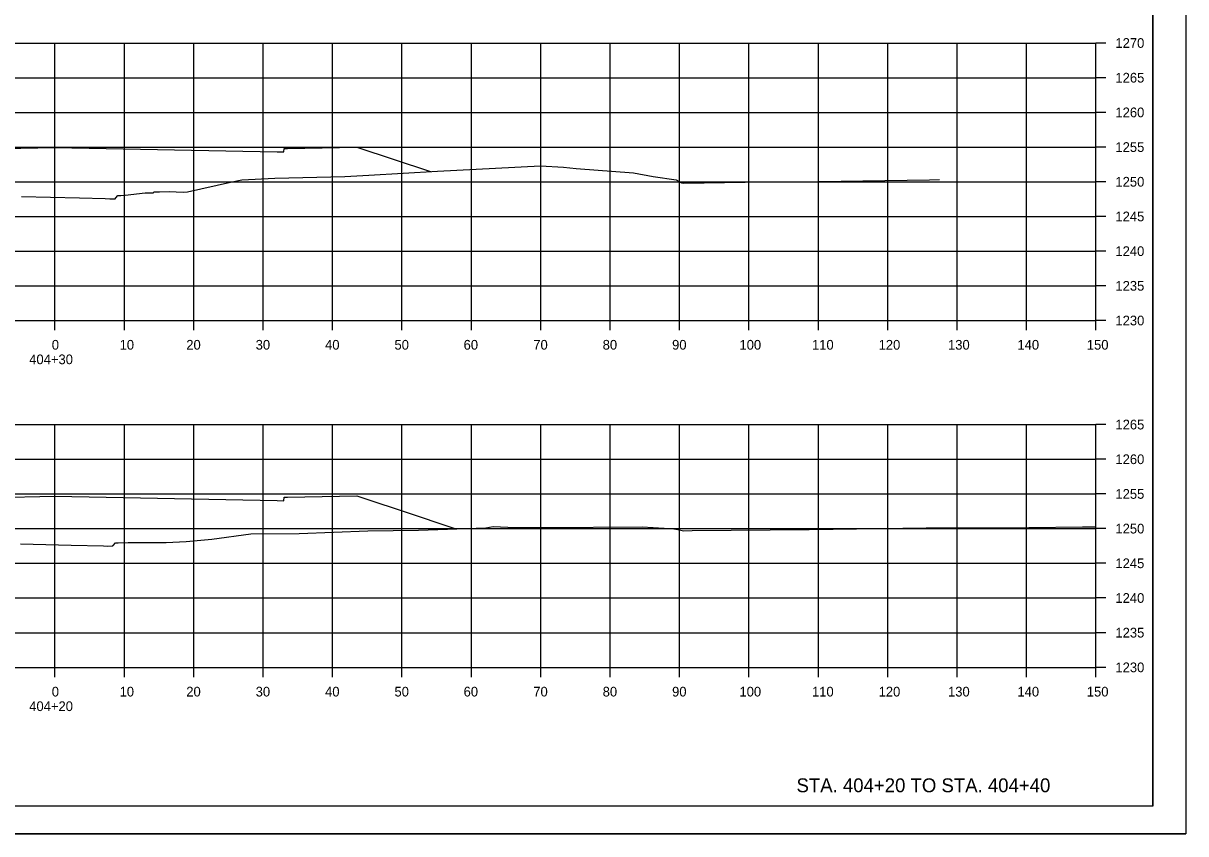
# Model space of a CAD drawing. Extents: x -70 to 701944, y -4 to 666871.
# Drawn here: x 669211.5 to 669379, y 662208.9 to 662325.7 of the extents above; entities that cross this region are included whole.
import ezdxf

# ---------------------------------------------------------------- set-up
doc = ezdxf.new("R2010")
doc.units = 0
for name, color, linetype in [('R_Axis', 7, 'Continuous'), ('R_Axis Annot', 7, 'Continuous'), ('R_Border', 7, 'Continuous'), ('R_Draft', 7, 'Continuous'), ('R_Exist Surface', 7, 'Continuous'), ('R_Fin Surface', 7, 'Continuous'), ('R_Grid', 7, 'Continuous'), ('R_No Plot', 7, 'Continuous')]:
    doc.layers.add(name, color=color, linetype=linetype)

msp = doc.modelspace()

# ---------------------------------------------------------------- linework, layer by layer
at = {"layer": 'R_Axis'}
for p, q in [((669366.07, 662282.88), (669366.07, 662322.88)), ((669367.47, 662322.88), (669366.07, 662322.88)), ((669367.47, 662317.88), (669366.07, 662317.88)), ((669367.47, 662312.88), (669366.07, 662312.88)), ((669367.47, 662307.88), (669366.07, 662307.88)), ((669367.47, 662302.88), (669366.07, 662302.88)), ((669367.47, 662297.88), (669366.07, 662297.88)), ((669367.47, 662292.88), (669366.07, 662292.88)), ((669367.47, 662287.88), (669366.07, 662287.88)), ((669066.07, 662282.88), (669366.07, 662282.88)), ((669216.07, 662281.48), (669216.07, 662282.88)), ((669226.07, 662281.48), (669226.07, 662282.88)), ((669236.07, 662281.48), (669236.07, 662282.88)), ((669246.07, 662281.48), (669246.07, 662282.88)), ((669256.07, 662281.48), (669256.07, 662282.88)), ((669266.07, 662281.48), (669266.07, 662282.88)), ((669276.07, 662281.48), (669276.07, 662282.88)), ((669286.07, 662281.48), (669286.07, 662282.88)), ((669296.07, 662281.48), (669296.07, 662282.88)), ((669306.07, 662281.48), (669306.07, 662282.88)), ((669316.07, 662281.48), (669316.07, 662282.88)), ((669326.07, 662281.48), (669326.07, 662282.88)), ((669336.07, 662281.48), (669336.07, 662282.88)), ((669346.07, 662281.48), (669346.07, 662282.88)), ((669356.07, 662281.48), (669356.07, 662282.88)), ((669366.07, 662281.48), (669366.07, 662282.88)), ((669367.47, 662282.88), (669366.07, 662282.88)), ((669366.07, 662232.88), (669366.07, 662267.88)), ((669367.47, 662267.88), (669366.07, 662267.88)), ((669367.47, 662262.88), (669366.07, 662262.88)), ((669367.47, 662257.88), (669366.07, 662257.88)), ((669367.47, 662252.88), (669366.07, 662252.88)), ((669367.47, 662247.88), (669366.07, 662247.88)), ((669367.47, 662242.88), (669366.07, 662242.88)), ((669367.47, 662237.88), (669366.07, 662237.88)), ((669066.07, 662232.88), (669366.07, 662232.88)), ((669216.07, 662231.48), (669216.07, 662232.88)), ((669226.07, 662231.48), (669226.07, 662232.88)), ((669236.07, 662231.48), (669236.07, 662232.88)), ((669246.07, 662231.48), (669246.07, 662232.88)), ((669256.07, 662231.48), (669256.07, 662232.88)), ((669266.07, 662231.48), (669266.07, 662232.88)), ((669276.07, 662231.48), (669276.07, 662232.88)), ((669286.07, 662231.48), (669286.07, 662232.88)), ((669296.07, 662231.48), (669296.07, 662232.88)), ((669306.07, 662231.48), (669306.07, 662232.88)), ((669316.07, 662231.48), (669316.07, 662232.88)), ((669326.07, 662231.48), (669326.07, 662232.88)), ((669336.07, 662231.48), (669336.07, 662232.88)), ((669346.07, 662231.48), (669346.07, 662232.88)), ((669356.07, 662231.48), (669356.07, 662232.88)), ((669366.07, 662231.48), (669366.07, 662232.88)), ((669367.47, 662232.88), (669366.07, 662232.88))]:
    msp.add_line(p, q, dxfattribs=at)
at = {"layer": 'R_Border'}
for q in [(669374.25, 662418.34), (669058.07, 662212.88)]:
    msp.add_line((669374.25, 662212.88), q, dxfattribs=at)
at = {"layer": 'R_Exist Surface'}
for points in [[(669211.27, 662300.76), (669219.59, 662300.55), (669223.3, 662300.46), (669223.99, 662300.42), (669224.55, 662300.42), (669224.72, 662300.41), (669224.82, 662300.54), (669225.14, 662300.91), (669225.23, 662300.9), (669225.55, 662300.9), (669226.17, 662300.94), (669229.09, 662301.27), (669230.26, 662301.29), (669230.28, 662301.34), (669230.31, 662301.43), (669231.13, 662301.45), (669232.53, 662301.49), (669234.53, 662301.36), (669235.18, 662301.41), (669241.37, 662302.83), (669242.98, 662303.15), (669247.75, 662303.4), (669257.85, 662303.65), (669261.3, 662303.85), (669271.17, 662304.41), (669279.56, 662304.86), (669286.05, 662305.17), (669289.36, 662305), (669291.15, 662304.8), (669299.43, 662304.17), (669302.25, 662303.66), (669305.59, 662303.14), (669306.36, 662302.73), (669306.66, 662302.67), (669318.44, 662302.85), (669323.01, 662302.89), (669335.63, 662303.08), (669342.06, 662303.16), (669343.53, 662303.19)], [(669211.08, 662250.69), (669218.38, 662250.51), (669223.04, 662250.4), (669223.65, 662250.36), (669224.31, 662250.38), (669224.42, 662250.38), (669224.47, 662250.44), (669224.8, 662250.83), (669224.85, 662250.83), (669225.17, 662250.84), (669226.63, 662250.87), (669229.07, 662250.88), (669230.42, 662250.87), (669232.07, 662250.9), (669234.98, 662251.01), (669238.68, 662251.35), (669244.27, 662252.11), (669251.24, 662252.2), (669261.17, 662252.56), (669268.43, 662252.66), (669278.14, 662253), (669279.23, 662253.19), (669281.34, 662253.09), (669286.62, 662253.02), (669300.68, 662253.12), (669303.86, 662252.95), (669304.93, 662252.9), (669305.55, 662252.8), (669305.59, 662252.78), (669306.66, 662252.58), (669307.9, 662252.6), (669324.73, 662252.76), (669328.18, 662252.81), (669341.59, 662252.98), (669350.27, 662253.01), (669356.4, 662253.06), (669364.13, 662253.12), (669366.07, 662253.13)]]:
    msp.add_lwpolyline(points, dxfattribs=at)
at = {"layer": 'R_Fin Surface'}
for points in [[(669193.93, 662307.39), (669216.07, 662307.84), (669248.07, 662307.2), (669249.07, 662307.18), (669249.08, 662307.68), (669249.58, 662307.68), (669254.58, 662307.78), (669259.58, 662307.88), (669270.16, 662304.35)], [(669207.3, 662257.39), (669216.07, 662257.57), (669248.07, 662256.93), (669249.07, 662256.91), (669249.08, 662257.41), (669249.58, 662257.41), (669254.58, 662257.51), (669259.58, 662257.61), (669267.85, 662254.85), (669269.42, 662254.32), (669270.68, 662253.9), (669273.85, 662252.85)]]:
    msp.add_lwpolyline(points, dxfattribs=at)
at = {"layer": 'R_Grid'}
for p, q in [((669066.07, 662322.88), (669366.07, 662322.88)), ((669216.07, 662282.88), (669216.07, 662322.88)), ((669226.07, 662282.88), (669226.07, 662322.88)), ((669236.07, 662282.88), (669236.07, 662322.88)), ((669246.07, 662282.88), (669246.07, 662322.88)), ((669256.07, 662282.88), (669256.07, 662322.88)), ((669266.07, 662282.88), (669266.07, 662322.88)), ((669276.07, 662282.88), (669276.07, 662322.88)), ((669286.07, 662282.88), (669286.07, 662322.88)), ((669296.07, 662282.88), (669296.07, 662322.88)), ((669306.07, 662282.88), (669306.07, 662322.88)), ((669316.07, 662282.88), (669316.07, 662322.88)), ((669326.07, 662282.88), (669326.07, 662322.88)), ((669336.07, 662282.88), (669336.07, 662322.88)), ((669346.07, 662282.88), (669346.07, 662322.88)), ((669356.07, 662282.88), (669356.07, 662322.88)), ((669366.07, 662282.88), (669366.07, 662322.88)), ((669066.07, 662317.88), (669366.07, 662317.88)), ((669066.07, 662312.88), (669366.07, 662312.88)), ((669066.07, 662307.88), (669366.07, 662307.88)), ((669066.07, 662302.88), (669366.07, 662302.88)), ((669066.07, 662297.88), (669366.07, 662297.88)), ((669066.07, 662292.88), (669366.07, 662292.88)), ((669066.07, 662287.88), (669366.07, 662287.88)), ((669066.07, 662282.88), (669366.07, 662282.88)), ((669066.07, 662267.88), (669366.07, 662267.88)), ((669216.07, 662232.88), (669216.07, 662267.88)), ((669226.07, 662232.88), (669226.07, 662267.88)), ((669236.07, 662232.88), (669236.07, 662267.88)), ((669246.07, 662232.88), (669246.07, 662267.88)), ((669256.07, 662232.88), (669256.07, 662267.88)), ((669266.07, 662232.88), (669266.07, 662267.88)), ((669276.07, 662232.88), (669276.07, 662267.88)), ((669286.07, 662232.88), (669286.07, 662267.88)), ((669296.07, 662232.88), (669296.07, 662267.88)), ((669306.07, 662232.88), (669306.07, 662267.88)), ((669316.07, 662232.88), (669316.07, 662267.88)), ((669326.07, 662232.88), (669326.07, 662267.88)), ((669336.07, 662232.88), (669336.07, 662267.88)), ((669346.07, 662232.88), (669346.07, 662267.88)), ((669356.07, 662232.88), (669356.07, 662267.88)), ((669366.07, 662232.88), (669366.07, 662267.88)), ((669066.07, 662262.88), (669366.07, 662262.88)), ((669066.07, 662257.88), (669366.07, 662257.88)), ((669066.07, 662252.88), (669366.07, 662252.88)), ((669066.07, 662247.88), (669366.07, 662247.88)), ((669066.07, 662242.88), (669366.07, 662242.88)), ((669066.07, 662237.88), (669366.07, 662237.88)), ((669066.07, 662232.88), (669366.07, 662232.88))]:
    msp.add_line(p, q, dxfattribs=at)
at = {"layer": 'R_No Plot'}
msp.add_line((669045.67, 662208.9), (669379, 662208.9), dxfattribs=at)
for points in [[(669045.66, 662422.23), (669379, 662422.23), (669379, 662208.89), (669045.66, 662208.89)], [(669291.99, 662418.34), (669291.99, 662408.46), (669327.72, 662408.46), (669327.72, 662405.54), (669350.92, 662405.54), (669350.92, 662381.2), (669374.25, 662381.2), (669374.25, 662212.88), (669058.07, 662212.88), (669058.07, 662418.34)]]:
    msp.add_lwpolyline(points, close=True, dxfattribs=at)

# ---------------------------------------------------------------- texts
at = {"layer": 'R_Axis Annot'}
for s, p in [('1270', (669368.87, 662322.18)), ('1265', (669368.87, 662317.18)), ('1260', (669368.87, 662312.18)), ('1255', (669368.87, 662307.18)), ('1250', (669368.87, 662302.18)), ('1245', (669368.87, 662297.18)), ('1240', (669368.87, 662292.18)), ('1235', (669368.87, 662287.18)), ('1230', (669368.87, 662282.18)), ('0', (669215.61, 662278.68)), ('10', (669225.38, 662278.68)), ('20', (669234.99, 662278.68)), ('30', (669244.99, 662278.68)), ('40', (669254.99, 662278.68)), ('50', (669264.99, 662278.68)), ('60', (669274.95, 662278.68)), ('70', (669284.99, 662278.68)), ('80', (669294.99, 662278.68)), ('90', (669304.99, 662278.68)), ('100', (669314.7, 662278.68)), ('110', (669325.15, 662278.68)), ('120', (669334.75, 662278.68)), ('130', (669344.75, 662278.68)), ('140', (669354.75, 662278.68)), ('150', (669364.75, 662278.68)), ('404+30', (669212.36, 662276.58)), ('1265', (669368.87, 662267.18)), ('1260', (669368.87, 662262.18)), ('1255', (669368.87, 662257.18)), ('1250', (669368.87, 662252.18)), ('1245', (669368.87, 662247.18)), ('1240', (669368.87, 662242.18)), ('1235', (669368.87, 662237.18)), ('1230', (669368.87, 662232.18)), ('0', (669215.61, 662228.68)), ('10', (669225.38, 662228.68)), ('20', (669234.99, 662228.68)), ('30', (669244.99, 662228.68)), ('40', (669254.99, 662228.68)), ('50', (669264.99, 662228.68)), ('60', (669274.95, 662228.68)), ('70', (669284.99, 662228.68)), ('80', (669294.99, 662228.68)), ('90', (669304.99, 662228.68)), ('100', (669314.7, 662228.68)), ('110', (669325.15, 662228.68)), ('120', (669334.75, 662228.68)), ('130', (669344.75, 662228.68)), ('140', (669354.75, 662228.68)), ('150', (669364.75, 662228.68)), ('404+20', (669212.36, 662226.58))]:
    msp.add_text(s, height=1.4, dxfattribs=at).set_placement(p)
at = {"layer": 'R_Draft'}
msp.add_text('STA. 404+20 TO STA. 404+40', height=2, dxfattribs=at).set_placement((669322.92, 662214.88))

doc.saveas('drawing.dxf')
